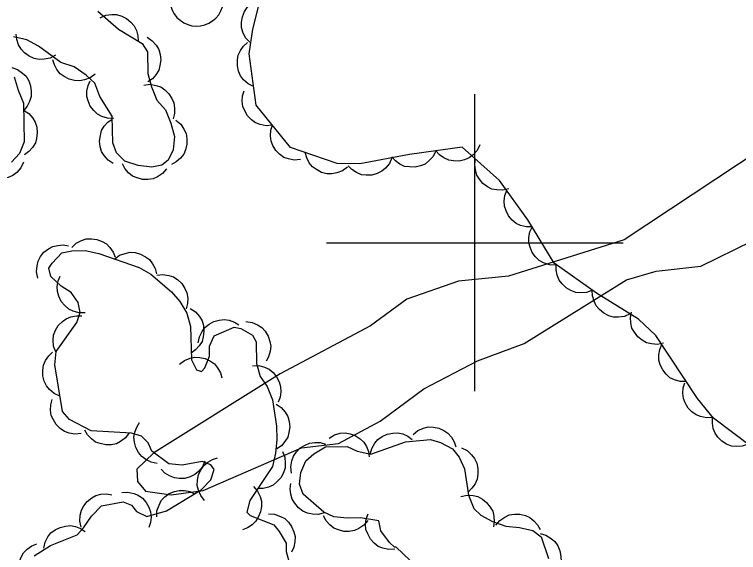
# Model space of a CAD drawing. Extents: x 336540 to 340074, y 5572036 to 5573747.
# Drawn here: x 337368.95 to 337417.78, y 5572779.12 to 5572815.38 of the extents above; entities that cross this region are included whole.
import ezdxf

# ---------------------------------------------------------------- set-up
doc = ezdxf.new("R2010")
doc.units = 0
for name, color, linetype in [('Niveau 1', 7, 'Continuous'), ('Niveau 44', 7, 'Continuous'), ('Niveau 61', 7, 'Continuous')]:
    doc.layers.add(name, color=color, linetype=linetype)

msp = doc.modelspace()

# ---------------------------------------------------------------- linework, layer by layer
at = {"layer": 'Niveau 1'}
msp.add_lwpolyline([(337420.89, 5572807.36), (337410.07, 5572800.19), (337402.26, 5572797.74), (337398.89, 5572797.4), (337395.41, 5572796.19), (337392.95, 5572794.39), (337386.86, 5572791.17), (337378.34, 5572785.84), (337377.2, 5572784.75), (337377.24, 5572783.91), (337377.78, 5572783.26), (337379.51, 5572783), (337381.67, 5572783.3), (337388.3, 5572786.17), (337390.81, 5572786.48), (337393.62, 5572787.97), (337396.55, 5572790.15), (337400.17, 5572792.05), (337403.33, 5572793.2), (337410.21, 5572797.49), (337412.22, 5572798.09), (337415.24, 5572798.41), (337418.72, 5572800.12)], dxfattribs=at)
at = {"layer": 'Niveau 44'}
for points in [[(337384.81, 5572813.5), (337384.53, 5572813.81), (337384.36, 5572814.18), (337384.26, 5572814.5), (337384.26, 5572814.85), (337384.32, 5572815.22), (337384.47, 5572815.57), (337384.63, 5572815.85), (337384.89, 5572816.09), (337385.21, 5572816.29), (337385.54, 5572816.41)], [(337418.75, 5572786.18), (337416.08, 5572788.17), (337415.01, 5572789.5), (337412.2, 5572793.74), (337411.04, 5572794.85), (337408.2, 5572796.6), (337405.35, 5572798.63), (337403.56, 5572801.53), (337401.65, 5572804.2), (337399.14, 5572806.43), (337395.59, 5572805.94), (337392.23, 5572805.32), (337390.7, 5572805.33), (337387.57, 5572806.41), (337385.24, 5572809.26), (337384.77, 5572812.73), (337385.03, 5572814.38), (337385.46, 5572816.08)], [(337374.58, 5572815.59), (337375.96, 5572814.39), (337377.56, 5572813.41), (337377.91, 5572812.86), (337377.94, 5572811.39), (337378.19, 5572810.5), (337378.55, 5572809.61), (337379.13, 5572808.94), (337379.49, 5572808.05), (337379.73, 5572807.16), (337379.64, 5572806.25), (337379.32, 5572805.57), (337378.88, 5572805.22), (337378.21, 5572805.09), (337377.3, 5572805.19), (337376.4, 5572805.5), (337375.82, 5572806.05), (337375.58, 5572806.72), (337375.54, 5572808.52), (337374.71, 5572809.85), (337374.36, 5572810.74), (337373.78, 5572811.29), (337372.98, 5572811.84), (337372.07, 5572812.15), (337370.58, 5572813.24), (337369.78, 5572813.67), (337368.88, 5572813.88)], [(337374.73, 5572815.15), (337375.11, 5572815.32), (337375.51, 5572815.37), (337375.84, 5572815.37), (337376.18, 5572815.27), (337376.51, 5572815.11), (337376.8, 5572814.85), (337377.02, 5572814.61), (337377.17, 5572814.3), (337377.27, 5572813.94), (337377.28, 5572813.58)], [(337371.72, 5572812.63), (337371.35, 5572812.44), (337370.95, 5572812.36), (337370.62, 5572812.34), (337370.27, 5572812.42), (337369.94, 5572812.57), (337369.63, 5572812.8), (337369.4, 5572813.03), (337369.23, 5572813.34), (337369.11, 5572813.69), (337369.07, 5572814.05)], [(337377.89, 5572813.84), (337378.24, 5572813.61), (337378.5, 5572813.3), (337378.68, 5572813.02), (337378.78, 5572812.68), (337378.82, 5572812.31), (337378.76, 5572811.94), (337378.68, 5572811.62), (337378.49, 5572811.32), (337378.25, 5572811.04), (337377.95, 5572810.84)], [(337385.07, 5572810.52), (337384.7, 5572810.7), (337384.4, 5572810.98), (337384.19, 5572811.24), (337384.06, 5572811.56), (337383.98, 5572811.92), (337383.99, 5572812.31), (337384.03, 5572812.63), (337384.19, 5572812.95), (337384.4, 5572813.25), (337384.67, 5572813.49)], [(337374.38, 5572811.36), (337374.05, 5572811.11), (337373.67, 5572810.97), (337373.35, 5572810.9), (337373, 5572810.92), (337372.64, 5572811.01), (337372.3, 5572811.19), (337372.03, 5572811.38), (337371.81, 5572811.66), (337371.64, 5572811.98), (337371.54, 5572812.33)], [(337368.77, 5572811.8), (337369.16, 5572811.67), (337369.49, 5572811.43), (337369.74, 5572811.21), (337369.91, 5572810.91), (337370.04, 5572810.56), (337370.08, 5572810.18), (337370.08, 5572809.85), (337369.97, 5572809.52), (337369.8, 5572809.19), (337369.57, 5572808.91)], [(337368.94, 5572811.18), (337369.19, 5572810.28), (337369.55, 5572809.39), (337369.61, 5572806.8), (337369.29, 5572806.01), (337368.74, 5572805.43)], [(337375.64, 5572808.36), (337375.22, 5572808.38), (337374.84, 5572808.51), (337374.54, 5572808.66), (337374.29, 5572808.9), (337374.06, 5572809.19), (337373.92, 5572809.55), (337373.83, 5572809.86), (337373.84, 5572810.21), (337373.91, 5572810.58), (337374.05, 5572810.91)], [(337377.68, 5572810.62), (337378.09, 5572810.67), (337378.49, 5572810.59), (337378.81, 5572810.49), (337379.1, 5572810.3), (337379.36, 5572810.04), (337379.56, 5572809.71), (337379.7, 5572809.42), (337379.75, 5572809.07), (337379.74, 5572808.7), (337379.64, 5572808.35)], [(337386.34, 5572807.92), (337385.92, 5572807.88), (337385.52, 5572807.96), (337385.21, 5572808.07), (337384.93, 5572808.28), (337384.67, 5572808.54), (337384.48, 5572808.88), (337384.35, 5572809.18), (337384.31, 5572809.53), (337384.33, 5572809.9), (337384.44, 5572810.24)], [(337369.56, 5572808.93), (337369.91, 5572808.71), (337370.18, 5572808.4), (337370.35, 5572808.12), (337370.45, 5572807.78), (337370.49, 5572807.41), (337370.44, 5572807.03), (337370.36, 5572806.72), (337370.17, 5572806.42), (337369.92, 5572806.14), (337369.63, 5572805.93)], [(337375.61, 5572805.33), (337375.26, 5572805.56), (337375, 5572805.87), (337374.82, 5572806.15), (337374.72, 5572806.49), (337374.68, 5572806.85), (337374.74, 5572807.23), (337374.82, 5572807.55), (337375, 5572807.85), (337375.25, 5572808.12), (337375.54, 5572808.33)], [(337379.84, 5572808.25), (337380.16, 5572807.99), (337380.38, 5572807.65), (337380.53, 5572807.35), (337380.58, 5572807), (337380.58, 5572806.63), (337380.48, 5572806.26), (337380.36, 5572805.96), (337380.14, 5572805.69), (337379.86, 5572805.44), (337379.54, 5572805.27)], [(337388.24, 5572805.6), (337387.82, 5572805.56), (337387.42, 5572805.64), (337387.11, 5572805.75), (337386.82, 5572805.96), (337386.57, 5572806.22), (337386.38, 5572806.55), (337386.25, 5572806.85), (337386.21, 5572807.2), (337386.23, 5572807.57), (337386.34, 5572807.92)], [(337400.34, 5572806.6), (337400.15, 5572806.22), (337399.88, 5572805.92), (337399.62, 5572805.71), (337399.3, 5572805.58), (337398.94, 5572805.5), (337398.55, 5572805.51), (337398.23, 5572805.55), (337397.91, 5572805.71), (337397.61, 5572805.92), (337397.37, 5572806.19)], [(337391.4, 5572805.09), (337391.07, 5572804.84), (337390.68, 5572804.7), (337390.36, 5572804.63), (337390.01, 5572804.65), (337389.65, 5572804.74), (337389.32, 5572804.93), (337389.05, 5572805.11), (337388.83, 5572805.39), (337388.66, 5572805.72), (337388.56, 5572806.07)], [(337397.37, 5572806.19), (337397.18, 5572805.81), (337396.9, 5572805.51), (337396.65, 5572805.3), (337396.32, 5572805.17), (337395.96, 5572805.09), (337395.58, 5572805.1), (337395.26, 5572805.14), (337394.94, 5572805.29), (337394.64, 5572805.51), (337394.39, 5572805.78)], [(337394.4, 5572805.72), (337394.24, 5572805.34), (337393.97, 5572805.03), (337393.73, 5572804.81), (337393.41, 5572804.66), (337393.05, 5572804.56), (337392.67, 5572804.55), (337392.34, 5572804.58), (337392.02, 5572804.72), (337391.71, 5572804.92), (337391.45, 5572805.18)], [(337402.29, 5572803.63), (337401.88, 5572803.53), (337401.48, 5572803.55), (337401.15, 5572803.61), (337400.84, 5572803.77), (337400.54, 5572803.99), (337400.3, 5572804.29), (337400.12, 5572804.56), (337400.03, 5572804.9), (337400, 5572805.27), (337400.04, 5572805.63)], [(337369.55, 5572805.42), (337369.37, 5572805.04), (337369.1, 5572804.74), (337368.84, 5572804.53), (337368.52, 5572804.39), (337368.16, 5572804.3), (337367.78, 5572804.3), (337367.46, 5572804.34), (337367.14, 5572804.49), (337366.83, 5572804.7), (337366.58, 5572804.96)], [(337379.21, 5572804.98), (337378.94, 5572804.66), (337378.6, 5572804.44), (337378.3, 5572804.3), (337377.95, 5572804.25), (337377.58, 5572804.26), (337377.22, 5572804.36), (337376.91, 5572804.48), (337376.64, 5572804.71), (337376.4, 5572804.99), (337376.23, 5572805.31)], [(337403.89, 5572801.07), (337403.47, 5572801.06), (337403.08, 5572801.16), (337402.78, 5572801.29), (337402.51, 5572801.52), (337402.27, 5572801.8), (337402.1, 5572802.14), (337401.99, 5572802.45), (337401.97, 5572802.8), (337402.02, 5572803.17), (337402.15, 5572803.51)], [(337405.43, 5572798.49), (337405.02, 5572798.51), (337404.63, 5572798.64), (337404.34, 5572798.79), (337404.08, 5572799.04), (337403.86, 5572799.33), (337403.72, 5572799.69), (337403.63, 5572800), (337403.64, 5572800.35), (337403.71, 5572800.72), (337403.86, 5572801.05)], [(337372.81, 5572799.67), (337373.11, 5572799.96), (337373.47, 5572800.14), (337373.78, 5572800.25), (337374.14, 5572800.26), (337374.5, 5572800.22), (337374.86, 5572800.07), (337375.15, 5572799.92), (337375.39, 5572799.67), (337375.6, 5572799.36), (337375.74, 5572799.03)], [(337370.52, 5572797.62), (337370.43, 5572798.03), (337370.47, 5572798.43), (337370.54, 5572798.76), (337370.71, 5572799.06), (337370.94, 5572799.35), (337371.25, 5572799.58), (337371.53, 5572799.75), (337371.87, 5572799.82), (337372.24, 5572799.85), (337372.6, 5572799.79)], [(337370.27, 5572778.9), (337371.38, 5572779.6), (337373.17, 5572780.32), (337373.61, 5572780.78), (337374.15, 5572781.58), (337374.81, 5572782.28), (337376.27, 5572782.54), (337376.84, 5572782.32), (337377.18, 5572781.88), (337377.87, 5572781.56), (337379.21, 5572781.93), (337381.54, 5572783.34), (337382.2, 5572784.03), (337382.41, 5572784.71), (337382.18, 5572785.04), (337381.61, 5572785.25), (337380.26, 5572785), (337379.36, 5572785.09), (337378.21, 5572785.96), (337377.97, 5572786.52), (337377.51, 5572786.96), (337376.83, 5572787.17), (337374.13, 5572787.33), (337372.65, 5572788.08), (337372.18, 5572788.63), (337371.66, 5572791.77), (337371.75, 5572792.67), (337373.16, 5572794.62), (337373.37, 5572795.3), (337373.24, 5572795.97), (337372.78, 5572796.64), (337372.09, 5572797.07), (337371.4, 5572797.73), (337371.27, 5572798.29), (337371.49, 5572798.63), (337372.15, 5572799.32), (337372.82, 5572799.45), (337373.72, 5572799.47), (337374.63, 5572799.27), (337377.35, 5572798.32), (337378.15, 5572797.89), (337379.53, 5572796.69), (337380.11, 5572796.03), (337380.58, 5572795.25), (337380.83, 5572794.35), (337380.88, 5572792.1), (337381.23, 5572791.44), (337381.57, 5572791.33), (337381.79, 5572791.56), (337382.11, 5572792.36), (337382.1, 5572793.03), (337382.42, 5572793.72), (337383.76, 5572794.31), (337384.21, 5572794.21), (337385.01, 5572793.78), (337385.24, 5572793.33), (337385.28, 5572791.87), (337385.52, 5572790.98), (337385.99, 5572790.31), (337386.35, 5572789.42), (337386.62, 5572787.63), (337386.64, 5572786.73), (337386.55, 5572785.82), (337386.34, 5572784.92), (337384.82, 5572782.63), (337384.62, 5572781.84), (337384.85, 5572781.62), (337386.44, 5572780.98), (337386.79, 5572780.54), (337387.26, 5572779.76), (337387.27, 5572779.2), (337387.52, 5572778.3)], [(337375.7, 5572798.9), (337376.03, 5572799.15), (337376.42, 5572799.28), (337376.74, 5572799.35), (337377.09, 5572799.33), (337377.45, 5572799.23), (337377.78, 5572799.05), (337378.05, 5572798.86), (337378.26, 5572798.58), (337378.44, 5572798.26), (337378.53, 5572797.91)], [(337407.92, 5572796.8), (337407.53, 5572796.65), (337407.13, 5572796.62), (337406.8, 5572796.65), (337406.47, 5572796.77), (337406.15, 5572796.96), (337405.88, 5572797.23), (337405.68, 5572797.48), (337405.55, 5572797.81), (337405.47, 5572798.18), (337405.48, 5572798.54)], [(337373.71, 5572795.28), (337373.3, 5572795.28), (337372.91, 5572795.39), (337372.61, 5572795.53), (337372.34, 5572795.76), (337372.1, 5572796.04), (337371.94, 5572796.39), (337371.84, 5572796.7), (337371.83, 5572797.05), (337371.89, 5572797.42), (337372.02, 5572797.75)], [(337378.55, 5572797.81), (337378.96, 5572797.86), (337379.36, 5572797.79), (337379.68, 5572797.69), (337379.97, 5572797.5), (337380.24, 5572797.24), (337380.44, 5572796.91), (337380.58, 5572796.62), (337380.63, 5572796.27), (337380.62, 5572795.9), (337380.53, 5572795.55)], [(337410.47, 5572795.2), (337410.09, 5572795.03), (337409.68, 5572794.98), (337409.35, 5572794.98), (337409.02, 5572795.08), (337408.69, 5572795.25), (337408.4, 5572795.5), (337408.18, 5572795.74), (337408.03, 5572796.06), (337407.93, 5572796.42), (337407.91, 5572796.78)], [(337380.8, 5572795.56), (337381.15, 5572795.33), (337381.42, 5572795.02), (337381.6, 5572794.74), (337381.69, 5572794.41), (337381.73, 5572794.04), (337381.68, 5572793.66), (337381.6, 5572793.34), (337381.41, 5572793.05), (337381.16, 5572792.77), (337380.87, 5572792.56)], [(337412.72, 5572793.24), (337412.31, 5572793.15), (337411.91, 5572793.19), (337411.58, 5572793.26), (337411.28, 5572793.43), (337410.99, 5572793.66), (337410.76, 5572793.97), (337410.59, 5572794.25), (337410.52, 5572794.59), (337410.49, 5572794.96), (337410.55, 5572795.32)], [(337371.73, 5572792.64), (337371.58, 5572793.03), (337371.56, 5572793.44), (337371.59, 5572793.77), (337371.71, 5572794.1), (337371.9, 5572794.41), (337372.18, 5572794.68), (337372.43, 5572794.88), (337372.76, 5572795.01), (337373.13, 5572795.08), (337373.49, 5572795.07)], [(337381.34, 5572793.25), (337381.42, 5572793.66), (337381.61, 5572794.02), (337381.79, 5572794.29), (337382.07, 5572794.51), (337382.39, 5572794.69), (337382.76, 5572794.78), (337383.09, 5572794.83), (337383.43, 5572794.77), (337383.79, 5572794.65), (337384.09, 5572794.46)], [(337384.55, 5572794.68), (337384.97, 5572794.63), (337385.34, 5572794.46), (337385.62, 5572794.29), (337385.85, 5572794.03), (337386.05, 5572793.71), (337386.16, 5572793.35), (337386.23, 5572793.03), (337386.19, 5572792.68), (337386.09, 5572792.32), (337385.92, 5572792.01)], [(337414.26, 5572790.64), (337413.84, 5572790.64), (337413.45, 5572790.76), (337413.15, 5572790.9), (337412.89, 5572791.14), (337412.66, 5572791.43), (337412.5, 5572791.78), (337412.4, 5572792.09), (337412.4, 5572792.44), (337412.46, 5572792.81), (337412.6, 5572793.14)], [(337372.01, 5572789.67), (337371.63, 5572789.84), (337371.32, 5572790.11), (337371.11, 5572790.36), (337370.96, 5572790.68), (337370.87, 5572791.04), (337370.87, 5572791.42), (337370.91, 5572791.75), (337371.05, 5572792.07), (337371.26, 5572792.38), (337371.52, 5572792.63)], [(337380.08, 5572791.81), (337380.41, 5572792.07), (337380.79, 5572792.22), (337381.11, 5572792.29), (337381.46, 5572792.27), (337381.82, 5572792.19), (337382.16, 5572792.01), (337382.43, 5572791.83), (337382.65, 5572791.56), (337382.84, 5572791.23), (337382.94, 5572790.89)], [(337385.01, 5572791.71), (337385.42, 5572791.72), (337385.81, 5572791.61), (337386.12, 5572791.48), (337386.39, 5572791.25), (337386.62, 5572790.97), (337386.79, 5572790.62), (337386.9, 5572790.31), (337386.91, 5572789.96), (337386.86, 5572789.59), (337386.73, 5572789.26)], [(337416.03, 5572788.23), (337415.62, 5572788.19), (337415.22, 5572788.28), (337414.91, 5572788.39), (337414.63, 5572788.6), (337414.37, 5572788.86), (337414.18, 5572789.2), (337414.06, 5572789.5), (337414.02, 5572789.85), (337414.05, 5572790.22), (337414.15, 5572790.56)], [(337373.45, 5572787.15), (337373.03, 5572787.1), (337372.63, 5572787.17), (337372.32, 5572787.28), (337372.03, 5572787.48), (337371.77, 5572787.74), (337371.57, 5572788.06), (337371.43, 5572788.36), (337371.39, 5572788.71), (337371.4, 5572789.08), (337371.5, 5572789.43)], [(337386.59, 5572789.11), (337386.94, 5572788.89), (337387.2, 5572788.58), (337387.38, 5572788.3), (337387.48, 5572787.96), (337387.52, 5572787.59), (337387.46, 5572787.22), (337387.38, 5572786.9), (337387.19, 5572786.6), (337386.95, 5572786.32), (337386.65, 5572786.12)], [(337378.57, 5572785.13), (337378.16, 5572785.21), (337377.8, 5572785.4), (337377.53, 5572785.59), (337377.31, 5572785.86), (337377.14, 5572786.19), (337377.05, 5572786.56), (337377, 5572786.89), (337377.07, 5572787.23), (337377.19, 5572787.58), (337377.38, 5572787.89)], [(337418.43, 5572786.42), (337418.03, 5572786.28), (337417.63, 5572786.27), (337417.3, 5572786.3), (337416.97, 5572786.43), (337416.66, 5572786.62), (337416.39, 5572786.9), (337416.19, 5572787.16), (337416.07, 5572787.49), (337416.01, 5572787.85), (337416.02, 5572788.21)], [(337395.83, 5572787.08), (337396.16, 5572787.35), (337396.53, 5572787.51), (337396.85, 5572787.59), (337397.2, 5572787.58), (337397.56, 5572787.51), (337397.91, 5572787.34), (337398.18, 5572787.17), (337398.41, 5572786.9), (337398.6, 5572786.58), (337398.71, 5572786.24)], [(337376.69, 5572787.18), (337376.44, 5572786.85), (337376.11, 5572786.61), (337375.82, 5572786.45), (337375.47, 5572786.38), (337375.1, 5572786.37), (337374.73, 5572786.46), (337374.42, 5572786.57), (337374.14, 5572786.78), (337373.88, 5572787.05), (337373.7, 5572787.36)], [(337390.16, 5572786.84), (337390.52, 5572787.06), (337390.91, 5572787.16), (337391.24, 5572787.19), (337391.59, 5572787.13), (337391.93, 5572787), (337392.25, 5572786.78), (337392.5, 5572786.57), (337392.68, 5572786.27), (337392.82, 5572785.92), (337392.87, 5572785.57)], [(337392.94, 5572785.74), (337393.04, 5572786.14), (337393.25, 5572786.49), (337393.46, 5572786.75), (337393.75, 5572786.95), (337394.09, 5572787.1), (337394.46, 5572787.17), (337394.79, 5572787.19), (337395.13, 5572787.11), (337395.47, 5572786.96), (337395.76, 5572786.75)], [(337387.64, 5572784.48), (337387.59, 5572784.9), (337387.66, 5572785.3), (337387.77, 5572785.61), (337387.97, 5572785.9), (337388.22, 5572786.17), (337388.55, 5572786.36), (337388.85, 5572786.5), (337389.2, 5572786.54), (337389.57, 5572786.53), (337389.92, 5572786.43)], [(337394.69, 5572779.48), (337394.58, 5572779.48), (337394.24, 5572779.81), (337393.66, 5572780.58), (337393.53, 5572781.26), (337392.28, 5572781.45), (337391.38, 5572781.43), (337390.48, 5572781.52), (337389.8, 5572781.84), (337388.42, 5572783.05), (337388.18, 5572783.72), (337388.27, 5572784.51), (337388.59, 5572785.3), (337389.14, 5572785.77), (337389.92, 5572786.24), (337391.38, 5572786.27), (337392.06, 5572785.95), (337392.97, 5572785.75), (337395.31, 5572786.59), (337397, 5572786.74), (337397.68, 5572786.54), (337398.48, 5572786.1), (337398.94, 5572785.55), (337399.3, 5572784.77), (337399.57, 5572782.98), (337399.92, 5572782.09), (337400.39, 5572781.65), (337401.18, 5572781.22), (337402.09, 5572780.9), (337403, 5572780.81), (337403.9, 5572780.61), (337404.47, 5572780.17), (337404.96, 5572778.72)], [(337387.02, 5572785.94), (337387.18, 5572785.55), (337387.21, 5572785.15), (337387.2, 5572784.82), (337387.09, 5572784.49), (337386.91, 5572784.16), (337386.65, 5572783.88), (337386.4, 5572783.67), (337386.08, 5572783.53), (337385.72, 5572783.44), (337385.36, 5572783.44)], [(337399.09, 5572786.17), (337399.47, 5572785.99), (337399.77, 5572785.71), (337399.98, 5572785.46), (337400.12, 5572785.14), (337400.2, 5572784.78), (337400.2, 5572784.4), (337400.16, 5572784.07), (337400.01, 5572783.75), (337399.8, 5572783.45), (337399.54, 5572783.2)], [(337381.77, 5572782.63), (337381.51, 5572782.96), (337381.35, 5572783.33), (337381.27, 5572783.65), (337381.29, 5572784.01), (337381.37, 5572784.37), (337381.54, 5572784.71), (337381.72, 5572784.98), (337381.99, 5572785.21), (337382.31, 5572785.39), (337382.65, 5572785.5)], [(337381.79, 5572785.28), (337381.63, 5572784.9), (337381.36, 5572784.59), (337381.12, 5572784.37), (337380.8, 5572784.22), (337380.44, 5572784.12), (337380.06, 5572784.12), (337379.73, 5572784.15), (337379.41, 5572784.28), (337379.1, 5572784.48), (337378.84, 5572784.74)], [(337385.06, 5572783.57), (337385.34, 5572783.26), (337385.51, 5572782.89), (337385.6, 5572782.58), (337385.61, 5572782.22), (337385.55, 5572781.86), (337385.39, 5572781.51), (337385.23, 5572781.23), (337384.97, 5572780.99), (337384.66, 5572780.79), (337384.32, 5572780.66)], [(337389.85, 5572781.8), (337389.44, 5572781.69), (337389.04, 5572781.71), (337388.71, 5572781.77), (337388.39, 5572781.92), (337388.1, 5572782.14), (337387.86, 5572782.44), (337387.68, 5572782.71), (337387.58, 5572783.05), (337387.55, 5572783.42), (337387.59, 5572783.78)], [(337373.45, 5572780.84), (337373.36, 5572781.24), (337373.39, 5572781.65), (337373.46, 5572781.97), (337373.62, 5572782.28), (337373.85, 5572782.57), (337374.16, 5572782.8), (337374.44, 5572782.97), (337374.78, 5572783.05), (337375.15, 5572783.08), (337375.51, 5572783.02)], [(337376.18, 5572783.17), (337376.6, 5572783.2), (337376.99, 5572783.11), (337377.3, 5572782.99), (337377.58, 5572782.78), (337377.83, 5572782.5), (337378.01, 5572782.17), (337378.13, 5572781.86), (337378.16, 5572781.51), (337378.13, 5572781.14), (337378.01, 5572780.8)], [(337378.54, 5572781.52), (337378.56, 5572781.94), (337378.7, 5572782.32), (337378.85, 5572782.62), (337379.09, 5572782.87), (337379.39, 5572783.09), (337379.75, 5572783.23), (337380.06, 5572783.31), (337380.41, 5572783.3), (337380.78, 5572783.23), (337381.1, 5572783.08)], [(337399.06, 5572782.9), (337399.47, 5572782.99), (337399.87, 5572782.96), (337400.19, 5572782.89), (337400.5, 5572782.73), (337400.79, 5572782.5), (337401.03, 5572782.19), (337401.2, 5572781.91), (337401.28, 5572781.57), (337401.3, 5572781.2), (337401.25, 5572780.85)], [(337386.08, 5572781.72), (337386.49, 5572781.7), (337386.88, 5572781.56), (337387.17, 5572781.41), (337387.42, 5572781.17), (337387.64, 5572780.87), (337387.78, 5572780.51), (337387.87, 5572780.2), (337387.85, 5572779.84), (337387.78, 5572779.48), (337387.63, 5572779.15)], [(337392.78, 5572781.29), (337392.51, 5572780.97), (337392.17, 5572780.75), (337391.87, 5572780.6), (337391.53, 5572780.55), (337391.16, 5572780.55), (337390.79, 5572780.65), (337390.48, 5572780.77), (337390.21, 5572780.99), (337389.96, 5572781.27), (337389.79, 5572781.59)], [(337394.59, 5572779.34), (337394.17, 5572779.32), (337393.78, 5572779.42), (337393.47, 5572779.54), (337393.2, 5572779.76), (337392.95, 5572780.03), (337392.77, 5572780.38), (337392.65, 5572780.68), (337392.63, 5572781.03), (337392.67, 5572781.4), (337392.79, 5572781.74)], [(337401.41, 5572780.97), (337401.67, 5572781.29), (337402.01, 5572781.51), (337402.31, 5572781.66), (337402.66, 5572781.71), (337403.03, 5572781.71), (337403.4, 5572781.61), (337403.7, 5572781.49), (337403.97, 5572781.27), (337404.22, 5572780.99), (337404.39, 5572780.67)], [(337370.92, 5572779.42), (337371.01, 5572779.82), (337371.21, 5572780.18), (337371.41, 5572780.44), (337371.69, 5572780.66), (337372.02, 5572780.82), (337372.39, 5572780.9), (337372.72, 5572780.94), (337373.06, 5572780.87), (337373.41, 5572780.74), (337373.71, 5572780.54)], [(337404.39, 5572780.4), (337404.79, 5572780.29), (337405.14, 5572780.07), (337405.39, 5572779.86), (337405.59, 5572779.57), (337405.73, 5572779.23), (337405.79, 5572778.85), (337405.81, 5572778.53), (337405.72, 5572778.18), (337405.57, 5572777.85), (337405.35, 5572777.56)], [(337369.8, 5572776.77), (337369.51, 5572777.08), (337369.33, 5572777.44), (337369.22, 5572777.75), (337369.21, 5572778.1), (337369.26, 5572778.47), (337369.4, 5572778.82), (337369.55, 5572779.11), (337369.81, 5572779.36), (337370.11, 5572779.57), (337370.45, 5572779.7)], [(337395.62, 5572778.61), (337394.69, 5572779.48)]]:
    msp.add_lwpolyline(points, dxfattribs=at)
msp.add_arc((337381.237, 5572816.405), 1.812, 166.9369, 29.6212, dxfattribs=at)
at = {"layer": 'Niveau 61'}
for points in [[(337400, 5572790), (337400, 5572810)], [(337390, 5572800), (337410, 5572800)]]:
    msp.add_lwpolyline(points, dxfattribs=at)

doc.saveas('drawing.dxf')
